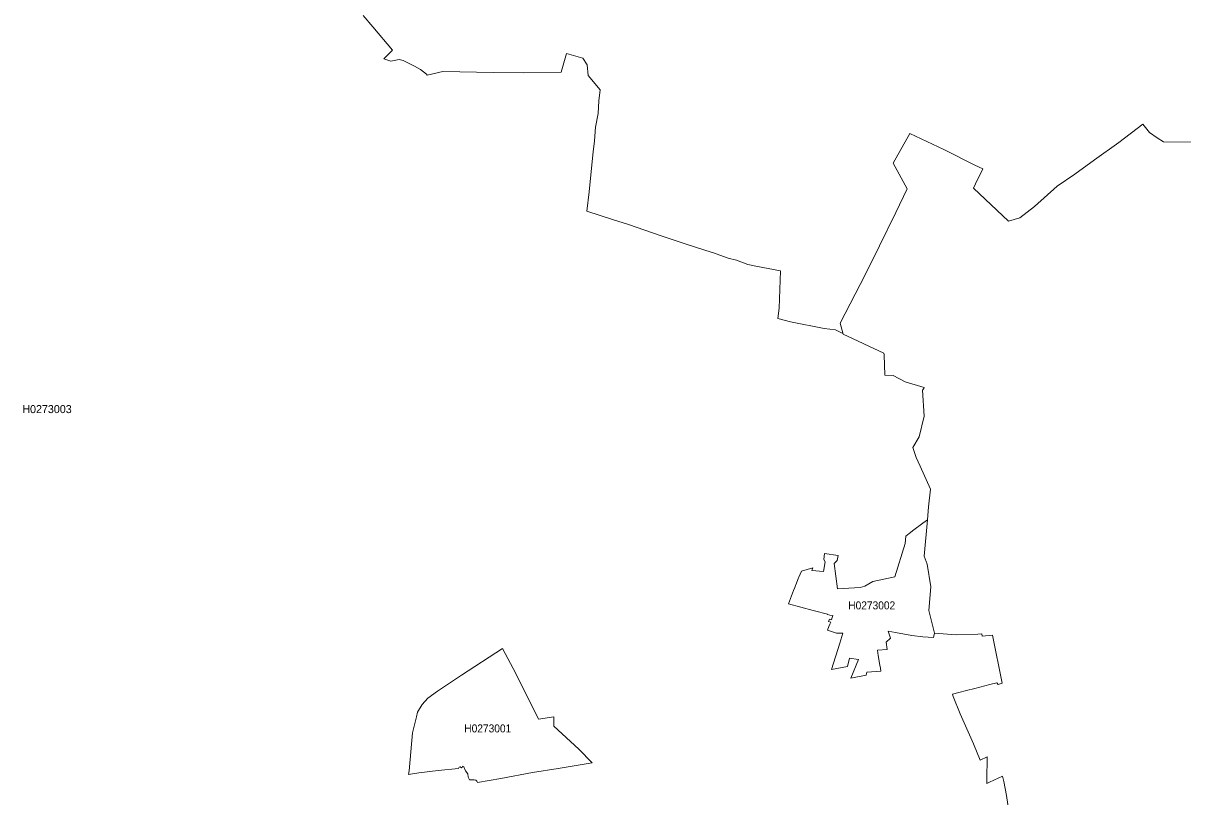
# Model space of a CAD drawing. Extents: x 369010 to 739155, y 6377141 to 6616555.
# Drawn here: x 615766 to 630260, y 6579194 to 6588858 of the extents above; entities that cross this region are included whole.
import ezdxf
from ezdxf.enums import TextEntityAlignment as Align

# ---------------------------------------------------------------- set-up
doc = ezdxf.new("R2010")
doc.units = 0
doc.header["$LTSCALE"] = 40
doc.layers.add('1', color=7, linetype='Continuous', lineweight=13)
doc.layers.add('2', color=7, linetype='Continuous')

msp = doc.modelspace()

# ---------------------------------------------------------------- linework, layer by layer
at = {"layer": '1'}
for points in [[(620015.55, 6588952.18), (620135.05, 6588811.5), (620381.15, 6588520.21), (620274.57, 6588411.97), (620360.63, 6588383.17), (620465.23, 6588403.53), (620515.54, 6588392.94), (620659.03, 6588320.28), (620733.84, 6588277.58), (620805.84, 6588222.8), (620817.09, 6588207.41), (621011.72, 6588253.91), (621646.1, 6588243.49), (622019.64, 6588239.68), (622492.16, 6588244.48), (622558.19, 6588481.48), (622759.61, 6588419.58), (622816.21, 6588336.5), (622828.29, 6588203.77), (622976.09, 6588025.19), (622961.86, 6587888.32), (622951.76, 6587729.93), (622919.32, 6587557.64), (622908.23, 6587388.99), (622889.03, 6587249.14), (622866.2, 6587003.7), (622839.55, 6586750.97), (622812.08, 6586511.65), (623132.33, 6586404.08), (623329.94, 6586341.52), (623740.22, 6586203.32)], [(624924.24, 6585823.98), (624825.43, 6585845), (624682.1, 6585899.12), (624576.18, 6585922.79), (624380.06, 6585993.46), (624364.67, 6585999.42), (624063.62, 6586095.25), (623740.22, 6586203.32), (623329.94, 6586341.52), (623132.33, 6586404.08), (622812.08, 6586511.65), (622839.55, 6586750.97), (622866.2, 6587003.7), (622889.03, 6587249.14), (622908.23, 6587388.99), (622919.32, 6587557.64), (622951.76, 6587729.93), (622961.86, 6587888.32), (622976.09, 6588025.19), (622828.29, 6588203.77), (622816.21, 6588336.5), (622759.61, 6588419.58), (622558.19, 6588481.48), (622492.16, 6588244.48), (622019.64, 6588239.68), (621646.1, 6588243.49), (621011.72, 6588253.91), (620817.09, 6588207.41), (620805.84, 6588222.8), (620733.84, 6588277.58), (620659.03, 6588320.28), (620515.54, 6588392.94), (620465.23, 6588403.53), (620360.63, 6588383.17), (620274.57, 6588411.97), (620381.15, 6588520.21), (620135.05, 6588811.5), (620015.55, 6588952.18)], [(623740.22, 6586203.32), (624063.62, 6586095.25), (624364.67, 6585999.42), (624380.06, 6585993.46), (624576.18, 6585922.79), (624682.1, 6585899.12), (624825.43, 6585845), (624924.24, 6585823.98), (625232.74, 6585762.58), (625215.19, 6585297.35), (625197.65, 6585167.26), (625355.21, 6585127.88), (625778.57, 6585043.3), (625919.08, 6585029.57), (626009.78, 6584980.08), (626016.73, 6584975.28), (625977.84, 6585112.81), (626288.32, 6585713.43), (626468.89, 6586076.54), (626671.46, 6586493.94), (626813.8, 6586790.86), (626640.18, 6587109.29), (626850.04, 6587481.84), (627271.41, 6587278.93), (627660.35, 6587086.61), (627761.14, 6587038.78), (627669.45, 6586850.94), (627646.12, 6586797.64), (628080.89, 6586383.88), (628222.9, 6586427.25), (628404.95, 6586568.59), (628688.79, 6586822.14), (628912.22, 6586973.24), (629158.16, 6587151.33), (629458.88, 6587369.79), (629758.77, 6587595.71), (629844.01, 6587491.11), (629939.67, 6587426.73), (630020.44, 6587375.58), (630498.08, 6587373.27)], [(630498.08, 6587373.27), (630020.44, 6587375.58), (629939.67, 6587426.73), (629844.01, 6587491.11), (629758.77, 6587595.71), (629458.88, 6587369.79), (629158.16, 6587151.33), (628912.22, 6586973.24), (628688.79, 6586822.14), (628404.95, 6586568.59), (628222.9, 6586427.25), (628080.89, 6586383.88), (627646.12, 6586797.64), (627669.45, 6586850.94), (627761.14, 6587038.78), (627660.35, 6587086.61), (627271.41, 6587278.93), (626850.04, 6587481.84), (626640.18, 6587109.29), (626813.8, 6586790.86), (626671.46, 6586493.94), (626468.89, 6586076.54), (626288.32, 6585713.43), (625977.84, 6585112.81), (626016.73, 6584975.28), (626523.01, 6584735.3), (626526.15, 6584716.1), (626534.92, 6584461.56), (626640.84, 6584457.09), (626788.81, 6584377.81), (627028.62, 6584307.8), (627021.83, 6584294.23), (627006.94, 6584272.05), (627026.63, 6583949.16), (626966.72, 6583692.13), (626884.3, 6583557.57), (626928.66, 6583432.29), (626977.65, 6583325.54), (627106.08, 6583038.72), (627082.41, 6582816.94), (627067.35, 6582652.43), (627025.64, 6582198.95), (627065.53, 6582100.81), (627110.38, 6581816.47), (627086.38, 6581521.87), (627155.4, 6581236.71), (627427.49, 6581216.52), (627699.08, 6581226.78), (627748.07, 6581229.59), (627753.03, 6581202.95), (627880.47, 6581213.21), (628002.28, 6580611.77), (627951.31, 6580595.55), (627937.24, 6580616.73), (627848.69, 6580598.2), (627659.36, 6580548.88), (627558.4, 6580523.39), (627460.92, 6580497.57), (627379.65, 6580476.88), (627388.76, 6580445.77), (627475.98, 6580229.62), (627645.78, 6579857.9), (627729.2, 6579651.68), (627816.92, 6579695.54), (627810.96, 6579400.94), (627809.47, 6579361.22), (627845.38, 6579378.27), (628007.08, 6579450.43), (628023.8, 6579384.06), (628056.23, 6579210.28), (628085.36, 6579016.81)], [(627848.69, 6580598.2), (627937.24, 6580616.73), (627951.31, 6580595.55), (628002.28, 6580611.77), (627880.47, 6581213.21), (627753.03, 6581202.95), (627748.07, 6581229.59), (627699.08, 6581226.78), (627427.49, 6581216.52), (627155.4, 6581236.71), (627143.15, 6581184.91), (627008.93, 6581193.18), (626875.03, 6581209.73), (626668.15, 6581246.14), (626579.44, 6581261.54), (626606.92, 6581175.81), (626550.65, 6581125.82), (626563.22, 6581036.12), (626443.56, 6581024.2), (626453.33, 6580957.51), (626473.85, 6580839.83), (626480.47, 6580799.61), (626486.43, 6580762.87), (626309.51, 6580753.27), (626301.56, 6580711.9), (626109.58, 6580677.47), (626206.4, 6580910.01), (626094.35, 6580926.06), (626071.01, 6580821.79), (625870.92, 6580782.57), (625973.2, 6581113.91), (626011.93, 6581239.52), (625931.33, 6581239.69), (625817.46, 6581277.92), (625837.16, 6581321.78), (625849.57, 6581349.58), (625861.65, 6581376.89), (625833.68, 6581385.5), (625843.61, 6581413.63), (625868.44, 6581405.86), (625878.37, 6581434.98), (625884.99, 6581457), (625878.04, 6581455.01), (625819.78, 6581471.23), (625820.44, 6581474.21), (625656.92, 6581519.23), (625655.93, 6581515.92), (625641.53, 6581519.89), (625330.22, 6581605.12), (625393.61, 6581770.46), (625409, 6581810.18), (625420.09, 6581833.02), (625422.07, 6581843.28), (625456.5, 6581928.52), (625458.82, 6581938.28), (625494.07, 6582014.41), (625635.41, 6582052.65), (625622.33, 6582020.7), (625768.64, 6582008.12), (625789.49, 6582130.76), (625772.28, 6582158.9), (625780.22, 6582233.71), (625951.02, 6582208.88), (625941.59, 6582147.48), (625903.86, 6582108.59), (625942.75, 6581793.8), (626227.91, 6581810.35), (626287.82, 6581824.91), (626387.62, 6581884.82), (626661.7, 6581940.6), (626791.95, 6582356.51), (626799.07, 6582450.19), (626839.62, 6582485.44), (626896.55, 6582529.79), (627011.57, 6582613.21), (627067.35, 6582652.43), (627082.41, 6582816.94), (627106.08, 6583038.72), (626977.65, 6583325.54), (626928.66, 6583432.29), (626884.3, 6583557.57), (626966.72, 6583692.13), (627026.63, 6583949.16), (627006.94, 6584272.05), (627021.83, 6584294.23), (627028.62, 6584307.8), (626788.81, 6584377.81), (626640.84, 6584457.09), (626534.92, 6584461.56), (626526.15, 6584716.1), (626523.01, 6584735.3), (626016.73, 6584975.28), (626009.78, 6584980.08), (625919.08, 6585029.57), (625778.57, 6585043.3), (625355.21, 6585127.88), (625197.65, 6585167.26), (625215.19, 6585297.35), (625232.74, 6585762.58), (624924.24, 6585823.98)], [(628085.36, 6579016.81), (628056.23, 6579210.28), (628023.8, 6579384.06), (628007.08, 6579450.43), (627845.38, 6579378.27), (627809.47, 6579361.22), (627810.96, 6579400.94), (627816.92, 6579695.54), (627729.2, 6579651.68), (627645.78, 6579857.9), (627475.98, 6580229.62), (627388.76, 6580445.77), (627379.65, 6580476.88), (627460.92, 6580497.57), (627558.4, 6580523.39), (627659.36, 6580548.88), (627848.69, 6580598.2)]]:
    msp.add_lwpolyline(points, dxfattribs=at)
for points in [[(627067.35, 6582652.43), (627011.57, 6582613.21), (626896.55, 6582529.79), (626839.62, 6582485.44), (626799.07, 6582450.19), (626791.95, 6582356.51), (626661.7, 6581940.6), (626387.62, 6581884.82), (626287.82, 6581824.91), (626227.91, 6581810.35), (625942.75, 6581793.8), (625903.86, 6582108.59), (625941.59, 6582147.48), (625951.02, 6582208.88), (625780.22, 6582233.71), (625772.28, 6582158.9), (625789.49, 6582130.76), (625768.64, 6582008.12), (625622.33, 6582020.7), (625635.41, 6582052.65), (625494.07, 6582014.41), (625458.82, 6581938.28), (625456.5, 6581928.52), (625422.07, 6581843.28), (625420.09, 6581833.02), (625409, 6581810.18), (625393.61, 6581770.46), (625330.22, 6581605.12), (625641.53, 6581519.89), (625655.93, 6581515.92), (625656.92, 6581519.23), (625820.44, 6581474.21), (625819.78, 6581471.23), (625878.04, 6581455.01), (625884.99, 6581457), (625878.37, 6581434.98), (625868.44, 6581405.86), (625843.61, 6581413.63), (625833.68, 6581385.5), (625861.65, 6581376.89), (625849.57, 6581349.58), (625837.16, 6581321.78), (625817.46, 6581277.92), (625931.33, 6581239.69), (626011.93, 6581239.52), (625973.2, 6581113.91), (625870.92, 6580782.57), (626071.01, 6580821.79), (626094.35, 6580926.06), (626206.4, 6580910.01), (626109.58, 6580677.47), (626301.56, 6580711.9), (626309.51, 6580753.27), (626486.43, 6580762.87), (626480.47, 6580799.61), (626473.85, 6580839.83), (626453.33, 6580957.51), (626443.56, 6581024.2), (626563.22, 6581036.12), (626550.65, 6581125.82), (626606.92, 6581175.81), (626579.44, 6581261.54), (626668.15, 6581246.14), (626875.03, 6581209.73), (627008.93, 6581193.18), (627143.15, 6581184.91), (627155.4, 6581236.71), (627086.38, 6581521.87), (627110.38, 6581816.47), (627065.53, 6582100.81), (627025.64, 6582198.95)], [(620581.91, 6579470.95), (620588.69, 6579519.61), (620630.07, 6579992.95), (620680.88, 6580193.21), (620696.27, 6580251.3), (620752.21, 6580348.12), (620822.55, 6580428.22), (620944.36, 6580514.12), (621246.08, 6580714.21), (621757.48, 6581047.87), (621922.66, 6580733.41), (622208.15, 6580165.4), (622397.82, 6580192.71), (622397.82, 6580075.7), (622710.79, 6579787.39), (622876.29, 6579619.9), (622452.27, 6579547.74), (622134.01, 6579497.76), (621734.81, 6579424.44), (621446.5, 6579371.48), (621437.56, 6579389.35), (621423.17, 6579400.28), (621401.82, 6579405.74), (621361.93, 6579405.08), (621344.88, 6579407.89), (621328.99, 6579440.16), (621323.53, 6579480.71), (621292.91, 6579517.29), (621273.72, 6579570.25), (621257.99, 6579575.05), (621252.37, 6579559.82), (621242.77, 6579556.51), (621226.38, 6579568.1), (621215.29, 6579565.29), (621207.02, 6579548.24), (620953.47, 6579523.25), (620710.51, 6579495.77)], [(620588.69, 6579519.61), (620581.91, 6579470.95), (620710.51, 6579495.77), (620953.47, 6579523.25), (621207.02, 6579548.24), (621215.29, 6579565.29), (621226.38, 6579568.1), (621242.77, 6579556.51), (621252.37, 6579559.82), (621257.99, 6579575.05), (621273.72, 6579570.25), (621292.91, 6579517.29), (621323.53, 6579480.71), (621328.99, 6579440.16), (621344.88, 6579407.89), (621361.93, 6579405.08), (621401.82, 6579405.74), (621423.17, 6579400.28), (621437.56, 6579389.35), (621446.5, 6579371.48), (621734.81, 6579424.44), (622134.01, 6579497.76), (622452.27, 6579547.74), (622876.29, 6579619.9), (622710.79, 6579787.39), (622397.82, 6580075.7), (622397.82, 6580192.71), (622208.15, 6580165.4), (621922.66, 6580733.41), (621757.48, 6581047.87), (621246.08, 6580714.21), (620944.36, 6580514.12), (620822.55, 6580428.22), (620752.21, 6580348.12), (620696.27, 6580251.3), (620680.88, 6580193.21), (620630.07, 6579992.95)]]:
    msp.add_lwpolyline(points, close=True, dxfattribs=at)

# ---------------------------------------------------------------- texts
at = {"layer": '2'}
msp.add_text('H0273003', height=100, dxfattribs=at).set_placement((616063.73, 6583987.48), align=Align.CENTER)
at = {"layer": '2', "width": 0.95}
for s, p in [('H0273002', (626371.94, 6581535.28)), ('H0273001', (621572.95, 6579998.67))]:
    msp.add_text(s, height=100, dxfattribs=at).set_placement(p, align=Align.CENTER)

doc.saveas('drawing.dxf')
